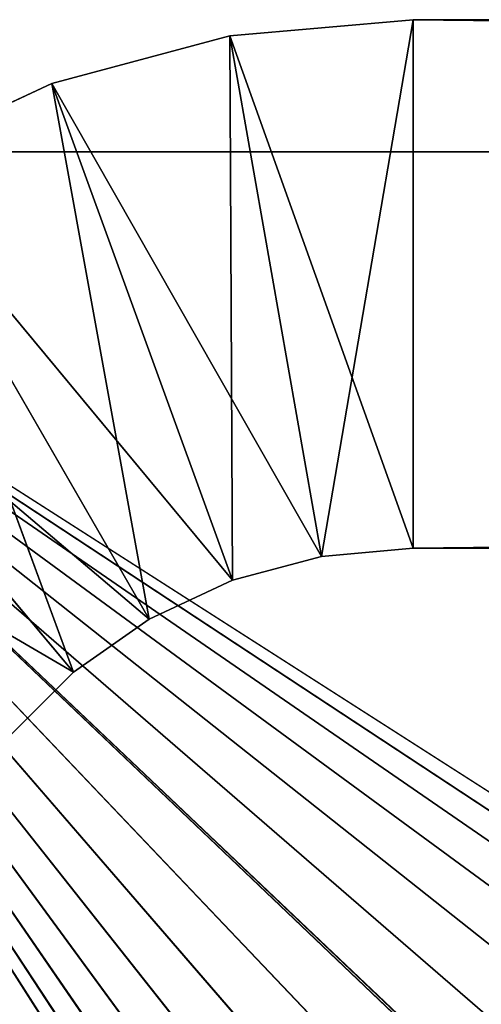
# Model space of a CAD drawing. Extents: x 0.05 to 8.85, y 0.05 to 8.85.
# Tile 415 of 656: x 0.18 to 0.26, y 8.66 to 8.85. Entities that reach past the tile are written whole.
import ezdxf

# ---------------------------------------------------------------- set-up
doc = ezdxf.new("R2010")
doc.units = 0
doc.header["$LTSCALE"] = 2.54
doc.layers.get('0').update_dxf_attribs({"color": 13, "linetype": 'CONTINUOUS'})

# ---------------------------------------------------------------- blocks, each defined once
blk = doc.blocks.new('SZCZOTKA_DO_WC_BEZ_POKRYWK')
at = {"color": 0}
for p, q in [((0.2165, 8.84612, 5.65), (0.25123, 8.84916, 5.65)), ((0.25123, 8.84916, 16.55), (0.2165, 8.84612, 16.55)), ((0.25123, 8.84916, 16.55), (0.2165, 8.84612, 16.55)), ((0.25123, 8.84916, 16.55), (0.2165, 8.84612, 5.65)), ((0.25123, 8.84916, 16.55), (0.2165, 8.84612, 5.65)), ((0.2165, 8.84612, 5.65), (0.25123, 8.84916, 5.65)), ((0.25123, 8.84916, 16.55), (0.23387, 8.74764, 16.55)), ((0.25123, 8.84916, 16.55), (0.23387, 8.74764, 16.55)), ((0.25123, 8.84916, 16.55), (0.25123, 8.74916, 16.55)), ((0.25123, 8.74916, 16.55), (8.65123, 8.84916, 16.55)), ((8.65123, 8.84916, 16.55), (0.25123, 8.84916, 16.55)), ((0.25123, 8.74916, 16.55), (8.65123, 8.84916, 16.55)), ((0.25123, 8.74916, 5.65), (0.25123, 8.84916, 5.65)), ((0.25123, 8.84916, 5.65), (8.65123, 8.74916, 5.65)), ((0.25123, 8.84916, 5.65), (8.65123, 8.74916, 5.65)), ((0.25123, 8.84916, 5.65), (8.65123, 8.84916, 5.65)), ((0.25123, 8.84916, 5.65), (0.25123, 8.84916, 16.55)), ((0.25123, 8.84916, 16.55), (8.65123, 8.84916, 5.65)), ((0.25123, 8.84916, 5.65), (8.65123, 8.84916, 5.65)), ((0.25123, 8.84916, 16.55), (8.65123, 8.84916, 5.65)), ((8.65123, 8.84916, 16.55), (0.25123, 8.84916, 16.55)), ((0.25123, 8.74916, 5.65), (0.25123, 8.84916, 5.65)), ((0.25123, 8.84916, 16.55), (0.25123, 8.74916, 16.55)), ((0.25123, 8.84916, 5.65), (0.25123, 8.84916, 16.55)), ((0.18283, 8.83709, 5.65), (0.2165, 8.84612, 5.65)), ((0.2165, 8.84612, 16.55), (0.18283, 8.83709, 16.55)), ((0.2165, 8.84612, 16.55), (0.18283, 8.83709, 16.55)), ((0.2165, 8.84612, 16.55), (0.18283, 8.83709, 5.65)), ((0.2165, 8.84612, 16.55), (0.18283, 8.83709, 5.65)), ((0.18283, 8.83709, 5.65), (0.2165, 8.84612, 5.65)), ((0.2165, 8.84612, 5.65), (0.23387, 8.74764, 5.65)), ((0.2165, 8.84612, 5.65), (0.23387, 8.74764, 5.65)), ((0.2165, 8.84612, 5.65), (0.25123, 8.74916, 5.65)), ((0.2165, 8.84612, 5.65), (0.25123, 8.74916, 5.65)), ((0.2165, 8.84612, 16.55), (0.23387, 8.74764, 16.55)), ((0.2165, 8.84612, 16.55), (0.23387, 8.74764, 16.55)), ((0.2165, 8.84612, 16.55), (0.21703, 8.74313, 16.55)), ((0.2165, 8.84612, 16.55), (0.21703, 8.74313, 16.55)), ((0.2165, 8.84612, 16.55), (0.2165, 8.84612, 5.65)), ((0.2165, 8.84612, 16.55), (0.2165, 8.84612, 5.65)), ((0.15123, 8.82236, 5.65), (0.18283, 8.83709, 5.65)), ((0.18283, 8.83709, 16.55), (0.15123, 8.82236, 16.55)), ((0.18283, 8.83709, 16.55), (0.15123, 8.82236, 16.55)), ((0.18283, 8.83709, 16.55), (0.15123, 8.82236, 5.65)), ((0.18283, 8.83709, 16.55), (0.15123, 8.82236, 5.65)), ((0.15123, 8.82236, 5.65), (0.18283, 8.83709, 5.65)), ((0.18283, 8.83709, 5.65), (0.21703, 8.74313, 5.65)), ((0.18283, 8.83709, 5.65), (0.21703, 8.74313, 5.65)), ((0.18283, 8.83709, 5.65), (0.23387, 8.74764, 5.65)), ((0.18283, 8.83709, 5.65), (0.23387, 8.74764, 5.65)), ((0.18283, 8.83709, 16.55), (0.21703, 8.74313, 16.55)), ((0.18283, 8.83709, 16.55), (0.21703, 8.74313, 16.55)), ((0.18283, 8.83709, 16.55), (0.20123, 8.73576, 16.55)), ((0.18283, 8.83709, 16.55), (0.20123, 8.73576, 16.55)), ((0.18283, 8.83709, 16.55), (0.18283, 8.83709, 5.65)), ((0.18283, 8.83709, 16.55), (0.18283, 8.83709, 5.65)), ((8.82623, 8.82416, 5.55), (0.07623, 8.82416, 5.55)), ((0.07623, 8.82416, 5.55), (8.82623, 8.82416, 5.65)), ((0.07623, 8.82416, 5.55), (8.82623, 8.82416, 5.65)), ((0.07623, 8.82416, 5.65), (8.82623, 8.82416, 5.65)), ((0.07623, 8.82416, 5.55), (0.85655, 7.63838, 5.55)), ((1.32094, 8.02805, 5.55), (0.07623, 8.82416, 5.55)), ((8.82623, 8.82416, 5.55), (0.07623, 8.82416, 5.55)), ((1.26201, 8.04384, 5.55), (0.07623, 8.82416, 5.55)), ((1.32094, 8.02805, 5.55), (0.07623, 8.82416, 5.55)), ((1.26201, 8.04384, 5.55), (0.07623, 8.82416, 5.55)), ((1.20123, 8.04916, 5.55), (0.07623, 8.82416, 5.55)), ((1.20123, 8.04916, 5.55), (0.07623, 8.82416, 5.55)), ((1.14045, 8.04384, 5.55), (0.07623, 8.82416, 5.55)), ((1.08152, 8.02805, 5.55), (0.07623, 8.82416, 5.55)), ((1.14045, 8.04384, 5.55), (0.07623, 8.82416, 5.55)), ((1.08152, 8.02805, 5.55), (0.07623, 8.82416, 5.55)), ((1.02623, 8.00227, 5.55), (0.07623, 8.82416, 5.55)), ((1.02623, 8.00227, 5.55), (0.07623, 8.82416, 5.55)), ((0.97813, 7.96884, 5.55), (0.07623, 8.82416, 5.55)), ((0.93311, 7.92413, 5.55), (0.07623, 8.82416, 5.55)), ((0.97813, 7.96884, 5.55), (0.07623, 8.82416, 5.55)), ((0.93311, 7.92413, 5.55), (0.07623, 8.82416, 5.55)), ((0.89812, 7.87416, 5.55), (0.07623, 8.82416, 5.55)), ((0.89812, 7.87416, 5.55), (0.07623, 8.82416, 5.55)), ((0.87234, 7.81886, 5.55), (0.07623, 8.82416, 5.55)), ((0.85655, 7.75993, 5.55), (0.07623, 8.82416, 5.55)), ((0.87234, 7.81886, 5.55), (0.07623, 8.82416, 5.55)), ((0.85655, 7.75993, 5.55), (0.07623, 8.82416, 5.55)), ((0.85123, 7.69916, 5.55), (0.07623, 8.82416, 5.55)), ((0.85123, 7.69916, 5.55), (0.07623, 8.82416, 5.55)), ((0.07623, 8.82416, 5.55), (0.85655, 7.63838, 5.55)), ((0.87234, 7.57945, 5.65), (0.07623, 8.82416, 5.65)), ((0.87234, 7.57945, 5.65), (0.07623, 8.82416, 5.65)), ((0.85655, 7.63838, 5.65), (0.07623, 8.82416, 5.65)), ((0.85123, 7.69916, 5.65), (0.07623, 8.82416, 5.65)), ((0.85655, 7.63838, 5.65), (0.07623, 8.82416, 5.65)), ((0.85123, 7.69916, 5.65), (0.07623, 8.82416, 5.65)), ((0.85655, 7.75993, 5.65), (0.07623, 8.82416, 5.65)), ((0.85655, 7.75993, 5.65), (0.07623, 8.82416, 5.65)), ((0.87234, 7.81886, 5.65), (0.07623, 8.82416, 5.65)), ((0.89812, 7.87416, 5.65), (0.07623, 8.82416, 5.65)), ((0.87234, 7.81886, 5.65), (0.07623, 8.82416, 5.65)), ((0.89812, 7.87416, 5.65), (0.07623, 8.82416, 5.65)), ((0.93311, 7.92413, 5.65), (0.07623, 8.82416, 5.65)), ((0.93311, 7.92413, 5.65), (0.07623, 8.82416, 5.65)), ((0.97625, 7.96727, 5.65), (0.07623, 8.82416, 5.65)), ((1.02623, 8.00227, 5.65), (0.07623, 8.82416, 5.65)), ((0.97625, 7.96727, 5.65), (0.07623, 8.82416, 5.65)), ((1.02623, 8.00227, 5.65), (0.07623, 8.82416, 5.65)), ((1.08152, 8.02805, 5.65), (0.07623, 8.82416, 5.65)), ((1.08152, 8.02805, 5.65), (0.07623, 8.82416, 5.65)), ((1.14045, 8.04384, 5.65), (0.07623, 8.82416, 5.65)), ((1.20123, 8.04916, 5.65), (0.07623, 8.82416, 5.65)), ((1.14045, 8.04384, 5.65), (0.07623, 8.82416, 5.65)), ((1.20123, 8.04916, 5.65), (0.07623, 8.82416, 5.65)), ((1.26201, 8.04384, 5.65), (0.07623, 8.82416, 5.65)), ((1.26201, 8.04384, 5.65), (0.07623, 8.82416, 5.65)), ((0.07623, 8.82416, 5.65), (8.82623, 8.82416, 5.65)), ((0.15123, 8.82236, 5.65), (0.20123, 8.73576, 5.65)), ((0.15123, 8.82236, 5.65), (0.20123, 8.73576, 5.65)), ((0.15123, 8.82236, 5.65), (0.21703, 8.74313, 5.65)), ((0.15123, 8.82236, 5.65), (0.21703, 8.74313, 5.65)), ((0.15123, 8.82236, 16.55), (0.20123, 8.73576, 16.55)), ((0.15123, 8.82236, 16.55), (0.20123, 8.73576, 16.55)), ((0.15123, 8.82236, 16.55), (0.18695, 8.72576, 16.55)), ((0.15123, 8.82236, 16.55), (0.18695, 8.72576, 16.55)), ((0.12267, 8.80237, 5.65), (0.18695, 8.72576, 5.65)), ((0.12267, 8.80237, 5.65), (0.18695, 8.72576, 5.65)), ((0.12267, 8.80237, 5.65), (0.20123, 8.73576, 5.65)), ((0.12267, 8.80237, 5.65), (0.20123, 8.73576, 5.65)), ((0.12267, 8.80237, 16.55), (0.18695, 8.72576, 16.55)), ((0.12267, 8.80237, 16.55), (0.18695, 8.72576, 16.55)), ((0.09802, 8.77771, 5.65), (0.18695, 8.72576, 5.65)), ((0.09802, 8.77771, 5.65), (0.18695, 8.72576, 5.65)), ((0.25123, 8.74916, 5.65), (0.23387, 8.74764, 5.65)), ((0.23387, 8.74764, 16.55), (0.25123, 8.74916, 16.55)), ((0.25123, 8.74916, 16.55), (0.23387, 8.74764, 5.65)), ((0.25123, 8.74916, 5.65), (0.23387, 8.74764, 5.65)), ((0.25123, 8.74916, 16.55), (0.23387, 8.74764, 5.65)), ((0.23387, 8.74764, 16.55), (0.25123, 8.74916, 16.55)), ((0.25123, 8.74916, 16.55), (8.65123, 8.74916, 16.55)), ((8.65123, 8.74916, 5.65), (0.25123, 8.74916, 5.65)), ((0.25123, 8.74916, 16.55), (8.65123, 8.74916, 16.55)), ((0.25123, 8.74916, 16.55), (8.65123, 8.74916, 5.65)), ((0.25123, 8.74916, 16.55), (8.65123, 8.74916, 5.65)), ((0.25123, 8.74916, 16.55), (0.25123, 8.74916, 5.65)), ((8.65123, 8.74916, 5.65), (0.25123, 8.74916, 5.65)), ((0.25123, 8.74916, 16.55), (0.25123, 8.74916, 5.65)), ((0.23387, 8.74764, 5.65), (0.21703, 8.74313, 5.65)), ((0.21703, 8.74313, 16.55), (0.23387, 8.74764, 16.55)), ((0.23387, 8.74764, 16.55), (0.21703, 8.74313, 5.65)), ((0.23387, 8.74764, 5.65), (0.21703, 8.74313, 5.65)), ((0.23387, 8.74764, 16.55), (0.21703, 8.74313, 5.65)), ((0.21703, 8.74313, 16.55), (0.23387, 8.74764, 16.55)), ((0.23387, 8.74764, 16.55), (0.23387, 8.74764, 5.65)), ((0.23387, 8.74764, 16.55), (0.23387, 8.74764, 5.65)), ((0.21703, 8.74313, 5.65), (0.20123, 8.73576, 5.65)), ((0.20123, 8.73576, 16.55), (0.21703, 8.74313, 16.55)), ((0.21703, 8.74313, 16.55), (0.20123, 8.73576, 5.65)), ((0.21703, 8.74313, 5.65), (0.20123, 8.73576, 5.65)), ((0.21703, 8.74313, 16.55), (0.20123, 8.73576, 5.65)), ((0.20123, 8.73576, 16.55), (0.21703, 8.74313, 16.55)), ((0.21703, 8.74313, 16.55), (0.21703, 8.74313, 5.65)), ((0.21703, 8.74313, 16.55), (0.21703, 8.74313, 5.65)), ((0.20123, 8.73576, 5.65), (0.18695, 8.72576, 5.65)), ((0.18695, 8.72576, 16.55), (0.20123, 8.73576, 16.55)), ((0.20123, 8.73576, 16.55), (0.18695, 8.72576, 5.65)), ((0.20123, 8.73576, 5.65), (0.18695, 8.72576, 5.65)), ((0.20123, 8.73576, 16.55), (0.18695, 8.72576, 5.65)), ((0.18695, 8.72576, 16.55), (0.20123, 8.73576, 16.55)), ((0.20123, 8.73576, 16.55), (0.20123, 8.73576, 5.65)), ((0.20123, 8.73576, 16.55), (0.20123, 8.73576, 5.65)), ((0.18695, 8.72576, 5.65), (0.17463, 8.71343, 5.65)), ((0.17463, 8.71343, 16.55), (0.18695, 8.72576, 16.55)), ((0.18695, 8.72576, 16.55), (0.17463, 8.71343, 5.65)), ((0.18695, 8.72576, 5.65), (0.17463, 8.71343, 5.65)), ((0.18695, 8.72576, 16.55), (0.17463, 8.71343, 5.65)), ((0.17463, 8.71343, 16.55), (0.18695, 8.72576, 16.55)), ((0.18695, 8.72576, 16.55), (0.18695, 8.72576, 5.65)), ((0.18695, 8.72576, 16.55), (0.18695, 8.72576, 5.65))]:
    blk.add_line(p, q, dxfattribs=at)
mesh = blk.add_polyface(dxfattribs=at)
corners = [(0.25123, 8.74916, 5.65), (0.2165, 8.84612, 5.65), (0.25123, 8.84916, 5.65)]
mesh.append_faces([[corners[k] for k in face] for face in [(0, 1, 2)]], dxfattribs={"color": 0})
mesh = blk.add_polyface(dxfattribs=at)
corners = [(0.25123, 8.84916, 16.55), (0.2165, 8.84612, 16.55), (0.23387, 8.74764, 16.55)]
mesh.append_faces([[corners[k] for k in face] for face in [(0, 1, 2)]], dxfattribs={"color": 0})
mesh = blk.add_polyface(dxfattribs=at)
corners = [(0.25123, 8.84916, 16.55), (0.2165, 8.84612, 5.65), (0.2165, 8.84612, 16.55)]
mesh.append_faces([[corners[k] for k in face] for face in [(0, 1, 2)]], dxfattribs={"color": 0})
mesh = blk.add_polyface(dxfattribs=at)
corners = [(0.25123, 8.84916, 16.55), (0.25123, 8.84916, 5.65), (0.2165, 8.84612, 5.65)]
mesh.append_faces([[corners[k] for k in face] for face in [(0, 1, 2)]], dxfattribs={"color": 0})
mesh = blk.add_polyface(dxfattribs=at)
corners = [(0.25123, 8.84916, 16.55), (0.23387, 8.74764, 16.55), (0.25123, 8.74916, 16.55)]
mesh.append_faces([[corners[k] for k in face] for face in [(0, 1, 2)]], dxfattribs={"color": 0})
mesh = blk.add_polyface(dxfattribs=at)
corners = [(8.65123, 8.84916, 16.55), (0.25123, 8.84916, 16.55), (0.25123, 8.74916, 16.55)]
mesh.append_faces([[corners[k] for k in face] for face in [(0, 1, 2)]], dxfattribs={"color": 0})
mesh = blk.add_polyface(dxfattribs=at)
corners = [(8.65123, 8.84916, 16.55), (0.25123, 8.74916, 16.55), (8.65123, 8.74916, 16.55)]
mesh.append_faces([[corners[k] for k in face] for face in [(0, 1, 2)]], dxfattribs={"color": 0})
mesh = blk.add_polyface(dxfattribs=at)
corners = [(8.65123, 8.74916, 5.65), (0.25123, 8.74916, 5.65), (0.25123, 8.84916, 5.65)]
mesh.append_faces([[corners[k] for k in face] for face in [(0, 1, 2)]], dxfattribs={"color": 0})
mesh = blk.add_polyface(dxfattribs=at)
corners = [(8.65123, 8.74916, 5.65), (0.25123, 8.84916, 5.65), (8.65123, 8.84916, 5.65)]
mesh.append_faces([[corners[k] for k in face] for face in [(0, 1, 2)]], dxfattribs={"color": 0})
mesh = blk.add_polyface(dxfattribs=at)
corners = [(0.25123, 8.84916, 16.55), (8.65123, 8.84916, 5.65), (0.25123, 8.84916, 5.65)]
mesh.append_faces([[corners[k] for k in face] for face in [(0, 1, 2)]], dxfattribs={"color": 0})
mesh = blk.add_polyface(dxfattribs=at)
corners = [(8.65123, 8.84916, 16.55), (8.65123, 8.84916, 5.65), (0.25123, 8.84916, 16.55)]
mesh.append_faces([[corners[k] for k in face] for face in [(0, 1, 2)]], dxfattribs={"color": 0})
mesh = blk.add_polyface(dxfattribs=at)
corners = [(0.23387, 8.74764, 5.65), (0.18283, 8.83709, 5.65), (0.2165, 8.84612, 5.65)]
mesh.append_faces([[corners[k] for k in face] for face in [(0, 1, 2)]], dxfattribs={"color": 0})
mesh = blk.add_polyface(dxfattribs=at)
corners = [(0.21703, 8.74313, 16.55), (0.2165, 8.84612, 16.55), (0.18283, 8.83709, 16.55)]
mesh.append_faces([[corners[k] for k in face] for face in [(0, 1, 2)]], dxfattribs={"color": 0})
mesh = blk.add_polyface(dxfattribs=at)
corners = [(0.2165, 8.84612, 16.55), (0.18283, 8.83709, 5.65), (0.18283, 8.83709, 16.55)]
mesh.append_faces([[corners[k] for k in face] for face in [(0, 1, 2)]], dxfattribs={"color": 0})
mesh = blk.add_polyface(dxfattribs=at)
corners = [(0.2165, 8.84612, 16.55), (0.2165, 8.84612, 5.65), (0.18283, 8.83709, 5.65)]
mesh.append_faces([[corners[k] for k in face] for face in [(0, 1, 2)]], dxfattribs={"color": 0})
mesh = blk.add_polyface(dxfattribs=at)
corners = [(0.25123, 8.74916, 5.65), (0.23387, 8.74764, 5.65), (0.2165, 8.84612, 5.65)]
mesh.append_faces([[corners[k] for k in face] for face in [(0, 1, 2)]], dxfattribs={"color": 0})
mesh = blk.add_polyface(dxfattribs=at)
corners = [(0.23387, 8.74764, 16.55), (0.2165, 8.84612, 16.55), (0.21703, 8.74313, 16.55)]
mesh.append_faces([[corners[k] for k in face] for face in [(0, 1, 2)]], dxfattribs={"color": 0})
mesh = blk.add_polyface(dxfattribs=at)
corners = [(0.21703, 8.74313, 5.65), (0.15123, 8.82236, 5.65), (0.18283, 8.83709, 5.65)]
mesh.append_faces([[corners[k] for k in face] for face in [(0, 1, 2)]], dxfattribs={"color": 0})
mesh = blk.add_polyface(dxfattribs=at)
corners = [(0.20123, 8.73576, 16.55), (0.18283, 8.83709, 16.55), (0.15123, 8.82236, 16.55)]
mesh.append_faces([[corners[k] for k in face] for face in [(0, 1, 2)]], dxfattribs={"color": 0})
mesh = blk.add_polyface(dxfattribs=at)
corners = [(0.18283, 8.83709, 16.55), (0.15123, 8.82236, 5.65), (0.15123, 8.82236, 16.55)]
mesh.append_faces([[corners[k] for k in face] for face in [(0, 1, 2)]], dxfattribs={"color": 0})
mesh = blk.add_polyface(dxfattribs=at)
corners = [(0.18283, 8.83709, 16.55), (0.18283, 8.83709, 5.65), (0.15123, 8.82236, 5.65)]
mesh.append_faces([[corners[k] for k in face] for face in [(0, 1, 2)]], dxfattribs={"color": 0})
mesh = blk.add_polyface(dxfattribs=at)
corners = [(0.23387, 8.74764, 5.65), (0.21703, 8.74313, 5.65), (0.18283, 8.83709, 5.65)]
mesh.append_faces([[corners[k] for k in face] for face in [(0, 1, 2)]], dxfattribs={"color": 0})
mesh = blk.add_polyface(dxfattribs=at)
corners = [(0.21703, 8.74313, 16.55), (0.18283, 8.83709, 16.55), (0.20123, 8.73576, 16.55)]
mesh.append_faces([[corners[k] for k in face] for face in [(0, 1, 2)]], dxfattribs={"color": 0})
mesh = blk.add_polyface(dxfattribs=at)
corners = [(8.82623, 8.82416, 5.65), (8.82623, 8.82416, 5.55), (0.07623, 8.82416, 5.55)]
mesh.append_faces([[corners[k] for k in face] for face in [(0, 1, 2)]], dxfattribs={"color": 0})
mesh = blk.add_polyface(dxfattribs=at)
corners = [(8.82623, 8.82416, 5.65), (0.07623, 8.82416, 5.55), (0.07623, 8.82416, 5.65)]
mesh.append_faces([[corners[k] for k in face] for face in [(0, 1, 2)]], dxfattribs={"color": 0})
mesh = blk.add_polyface(dxfattribs=at)
corners = [(0.85655, 7.63838, 5.55), (0.07623, 0.07416, 5.55), (0.07623, 8.82416, 5.55)]
mesh.append_faces([[corners[k] for k in face] for face in [(0, 1, 2)]], dxfattribs={"color": 0})
mesh = blk.add_polyface(dxfattribs=at)
corners = [(8.82623, 8.82416, 5.55), (1.32094, 8.02805, 5.55), (0.07623, 8.82416, 5.55)]
mesh.append_faces([[corners[k] for k in face] for face in [(0, 1, 2)]], dxfattribs={"color": 0})
mesh = blk.add_polyface(dxfattribs=at)
corners = [(1.32094, 8.02805, 5.55), (1.26201, 8.04384, 5.55), (0.07623, 8.82416, 5.55)]
mesh.append_faces([[corners[k] for k in face] for face in [(0, 1, 2)]], dxfattribs={"color": 0})
mesh = blk.add_polyface(dxfattribs=at)
corners = [(1.26201, 8.04384, 5.55), (1.20123, 8.04916, 5.55), (0.07623, 8.82416, 5.55)]
mesh.append_faces([[corners[k] for k in face] for face in [(0, 1, 2)]], dxfattribs={"color": 0})
mesh = blk.add_polyface(dxfattribs=at)
corners = [(1.20123, 8.04916, 5.55), (1.14045, 8.04384, 5.55), (0.07623, 8.82416, 5.55)]
mesh.append_faces([[corners[k] for k in face] for face in [(0, 1, 2)]], dxfattribs={"color": 0})
mesh = blk.add_polyface(dxfattribs=at)
corners = [(1.14045, 8.04384, 5.55), (1.08152, 8.02805, 5.55), (0.07623, 8.82416, 5.55)]
mesh.append_faces([[corners[k] for k in face] for face in [(0, 1, 2)]], dxfattribs={"color": 0})
mesh = blk.add_polyface(dxfattribs=at)
corners = [(1.08152, 8.02805, 5.55), (1.02623, 8.00227, 5.55), (0.07623, 8.82416, 5.55)]
mesh.append_faces([[corners[k] for k in face] for face in [(0, 1, 2)]], dxfattribs={"color": 0})
mesh = blk.add_polyface(dxfattribs=at)
corners = [(1.02623, 8.00227, 5.55), (0.97813, 7.96884, 5.55), (0.07623, 8.82416, 5.55)]
mesh.append_faces([[corners[k] for k in face] for face in [(0, 1, 2)]], dxfattribs={"color": 0})
mesh = blk.add_polyface(dxfattribs=at)
corners = [(0.97813, 7.96884, 5.55), (0.93311, 7.92413, 5.55), (0.07623, 8.82416, 5.55)]
mesh.append_faces([[corners[k] for k in face] for face in [(0, 1, 2)]], dxfattribs={"color": 0})
mesh = blk.add_polyface(dxfattribs=at)
corners = [(0.93311, 7.92413, 5.55), (0.89812, 7.87416, 5.55), (0.07623, 8.82416, 5.55)]
mesh.append_faces([[corners[k] for k in face] for face in [(0, 1, 2)]], dxfattribs={"color": 0})
mesh = blk.add_polyface(dxfattribs=at)
corners = [(0.89812, 7.87416, 5.55), (0.87234, 7.81886, 5.55), (0.07623, 8.82416, 5.55)]
mesh.append_faces([[corners[k] for k in face] for face in [(0, 1, 2)]], dxfattribs={"color": 0})
mesh = blk.add_polyface(dxfattribs=at)
corners = [(0.87234, 7.81886, 5.55), (0.85655, 7.75993, 5.55), (0.07623, 8.82416, 5.55)]
mesh.append_faces([[corners[k] for k in face] for face in [(0, 1, 2)]], dxfattribs={"color": 0})
mesh = blk.add_polyface(dxfattribs=at)
corners = [(0.85655, 7.75993, 5.55), (0.85123, 7.69916, 5.55), (0.07623, 8.82416, 5.55)]
mesh.append_faces([[corners[k] for k in face] for face in [(0, 1, 2)]], dxfattribs={"color": 0})
mesh = blk.add_polyface(dxfattribs=at)
corners = [(0.85655, 7.63838, 5.55), (0.07623, 8.82416, 5.55), (0.85123, 7.69916, 5.55)]
mesh.append_faces([[corners[k] for k in face] for face in [(0, 1, 2)]], dxfattribs={"color": 0})
mesh = blk.add_polyface(dxfattribs=at)
corners = [(0.87234, 7.57945, 5.65), (0.07623, 8.82416, 5.65), (0.07623, 0.07416, 5.65)]
mesh.append_faces([[corners[k] for k in face] for face in [(0, 1, 2)]], dxfattribs={"color": 0})
mesh = blk.add_polyface(dxfattribs=at)
corners = [(0.87234, 7.57945, 5.65), (0.85655, 7.63838, 5.65), (0.07623, 8.82416, 5.65)]
mesh.append_faces([[corners[k] for k in face] for face in [(0, 1, 2)]], dxfattribs={"color": 0})
mesh = blk.add_polyface(dxfattribs=at)
corners = [(0.85655, 7.63838, 5.65), (0.85123, 7.69916, 5.65), (0.07623, 8.82416, 5.65)]
mesh.append_faces([[corners[k] for k in face] for face in [(0, 1, 2)]], dxfattribs={"color": 0})
mesh = blk.add_polyface(dxfattribs=at)
corners = [(0.85655, 7.75993, 5.65), (0.07623, 8.82416, 5.65), (0.85123, 7.69916, 5.65)]
mesh.append_faces([[corners[k] for k in face] for face in [(0, 1, 2)]], dxfattribs={"color": 0})
mesh = blk.add_polyface(dxfattribs=at)
corners = [(0.87234, 7.81886, 5.65), (0.07623, 8.82416, 5.65), (0.85655, 7.75993, 5.65)]
mesh.append_faces([[corners[k] for k in face] for face in [(0, 1, 2)]], dxfattribs={"color": 0})
mesh = blk.add_polyface(dxfattribs=at)
corners = [(0.89812, 7.87416, 5.65), (0.07623, 8.82416, 5.65), (0.87234, 7.81886, 5.65)]
mesh.append_faces([[corners[k] for k in face] for face in [(0, 1, 2)]], dxfattribs={"color": 0})
mesh = blk.add_polyface(dxfattribs=at)
corners = [(0.93311, 7.92413, 5.65), (0.07623, 8.82416, 5.65), (0.89812, 7.87416, 5.65)]
mesh.append_faces([[corners[k] for k in face] for face in [(0, 1, 2)]], dxfattribs={"color": 0})
mesh = blk.add_polyface(dxfattribs=at)
corners = [(0.97625, 7.96727, 5.65), (0.07623, 8.82416, 5.65), (0.93311, 7.92413, 5.65)]
mesh.append_faces([[corners[k] for k in face] for face in [(0, 1, 2)]], dxfattribs={"color": 0})
mesh = blk.add_polyface(dxfattribs=at)
corners = [(1.02623, 8.00227, 5.65), (0.07623, 8.82416, 5.65), (0.97625, 7.96727, 5.65)]
mesh.append_faces([[corners[k] for k in face] for face in [(0, 1, 2)]], dxfattribs={"color": 0})
mesh = blk.add_polyface(dxfattribs=at)
corners = [(1.08152, 8.02805, 5.65), (0.07623, 8.82416, 5.65), (1.02623, 8.00227, 5.65)]
mesh.append_faces([[corners[k] for k in face] for face in [(0, 1, 2)]], dxfattribs={"color": 0})
mesh = blk.add_polyface(dxfattribs=at)
corners = [(1.14045, 8.04384, 5.65), (0.07623, 8.82416, 5.65), (1.08152, 8.02805, 5.65)]
mesh.append_faces([[corners[k] for k in face] for face in [(0, 1, 2)]], dxfattribs={"color": 0})
mesh = blk.add_polyface(dxfattribs=at)
corners = [(1.20123, 8.04916, 5.65), (0.07623, 8.82416, 5.65), (1.14045, 8.04384, 5.65)]
mesh.append_faces([[corners[k] for k in face] for face in [(0, 1, 2)]], dxfattribs={"color": 0})
mesh = blk.add_polyface(dxfattribs=at)
corners = [(1.26201, 8.04384, 5.65), (0.07623, 8.82416, 5.65), (1.20123, 8.04916, 5.65)]
mesh.append_faces([[corners[k] for k in face] for face in [(0, 1, 2)]], dxfattribs={"color": 0})
mesh = blk.add_polyface(dxfattribs=at)
corners = [(8.82623, 8.82416, 5.65), (0.07623, 8.82416, 5.65), (1.26201, 8.04384, 5.65)]
mesh.append_faces([[corners[k] for k in face] for face in [(0, 1, 2)]], dxfattribs={"color": 0})
mesh = blk.add_polyface(dxfattribs=at)
corners = [(0.20123, 8.73576, 5.65), (0.12267, 8.80237, 5.65), (0.15123, 8.82236, 5.65)]
mesh.append_faces([[corners[k] for k in face] for face in [(0, 1, 2)]], dxfattribs={"color": 0})
mesh = blk.add_polyface(dxfattribs=at)
corners = [(0.18695, 8.72576, 16.55), (0.15123, 8.82236, 16.55), (0.12267, 8.80237, 16.55)]
mesh.append_faces([[corners[k] for k in face] for face in [(0, 1, 2)]], dxfattribs={"color": 0})
mesh = blk.add_polyface(dxfattribs=at)
corners = [(0.21703, 8.74313, 5.65), (0.20123, 8.73576, 5.65), (0.15123, 8.82236, 5.65)]
mesh.append_faces([[corners[k] for k in face] for face in [(0, 1, 2)]], dxfattribs={"color": 0})
mesh = blk.add_polyface(dxfattribs=at)
corners = [(0.20123, 8.73576, 16.55), (0.15123, 8.82236, 16.55), (0.18695, 8.72576, 16.55)]
mesh.append_faces([[corners[k] for k in face] for face in [(0, 1, 2)]], dxfattribs={"color": 0})
mesh = blk.add_polyface(dxfattribs=at)
corners = [(0.18695, 8.72576, 5.65), (0.09802, 8.77771, 5.65), (0.12267, 8.80237, 5.65)]
mesh.append_faces([[corners[k] for k in face] for face in [(0, 1, 2)]], dxfattribs={"color": 0})
mesh = blk.add_polyface(dxfattribs=at)
corners = [(0.20123, 8.73576, 5.65), (0.18695, 8.72576, 5.65), (0.12267, 8.80237, 5.65)]
mesh.append_faces([[corners[k] for k in face] for face in [(0, 1, 2)]], dxfattribs={"color": 0})
mesh = blk.add_polyface(dxfattribs=at)
corners = [(0.18695, 8.72576, 16.55), (0.12267, 8.80237, 16.55), (0.17463, 8.71343, 16.55)]
mesh.append_faces([[corners[k] for k in face] for face in [(0, 1, 2)]], dxfattribs={"color": 0})
mesh = blk.add_polyface(dxfattribs=at)
corners = [(0.18695, 8.72576, 5.65), (0.17463, 8.71343, 5.65), (0.09802, 8.77771, 5.65)]
mesh.append_faces([[corners[k] for k in face] for face in [(0, 1, 2)]], dxfattribs={"color": 0})
mesh = blk.add_polyface(dxfattribs=at)
corners = [(0.25123, 8.74916, 16.55), (0.23387, 8.74764, 5.65), (0.25123, 8.74916, 5.65)]
mesh.append_faces([[corners[k] for k in face] for face in [(0, 1, 2)]], dxfattribs={"color": 0})
mesh = blk.add_polyface(dxfattribs=at)
corners = [(0.23387, 8.74764, 16.55), (0.23387, 8.74764, 5.65), (0.25123, 8.74916, 16.55)]
mesh.append_faces([[corners[k] for k in face] for face in [(0, 1, 2)]], dxfattribs={"color": 0})
mesh = blk.add_polyface(dxfattribs=at)
corners = [(0.25123, 8.74916, 16.55), (8.65123, 8.74916, 5.65), (8.65123, 8.74916, 16.55)]
mesh.append_faces([[corners[k] for k in face] for face in [(0, 1, 2)]], dxfattribs={"color": 0})
mesh = blk.add_polyface(dxfattribs=at)
corners = [(0.25123, 8.74916, 16.55), (0.25123, 8.74916, 5.65), (8.65123, 8.74916, 5.65)]
mesh.append_faces([[corners[k] for k in face] for face in [(0, 1, 2)]], dxfattribs={"color": 0})
mesh = blk.add_polyface(dxfattribs=at)
corners = [(0.23387, 8.74764, 16.55), (0.21703, 8.74313, 5.65), (0.23387, 8.74764, 5.65)]
mesh.append_faces([[corners[k] for k in face] for face in [(0, 1, 2)]], dxfattribs={"color": 0})
mesh = blk.add_polyface(dxfattribs=at)
corners = [(0.21703, 8.74313, 16.55), (0.21703, 8.74313, 5.65), (0.23387, 8.74764, 16.55)]
mesh.append_faces([[corners[k] for k in face] for face in [(0, 1, 2)]], dxfattribs={"color": 0})
mesh = blk.add_polyface(dxfattribs=at)
corners = [(0.21703, 8.74313, 16.55), (0.20123, 8.73576, 5.65), (0.21703, 8.74313, 5.65)]
mesh.append_faces([[corners[k] for k in face] for face in [(0, 1, 2)]], dxfattribs={"color": 0})
mesh = blk.add_polyface(dxfattribs=at)
corners = [(0.20123, 8.73576, 16.55), (0.20123, 8.73576, 5.65), (0.21703, 8.74313, 16.55)]
mesh.append_faces([[corners[k] for k in face] for face in [(0, 1, 2)]], dxfattribs={"color": 0})
mesh = blk.add_polyface(dxfattribs=at)
corners = [(0.20123, 8.73576, 16.55), (0.18695, 8.72576, 5.65), (0.20123, 8.73576, 5.65)]
mesh.append_faces([[corners[k] for k in face] for face in [(0, 1, 2)]], dxfattribs={"color": 0})
mesh = blk.add_polyface(dxfattribs=at)
corners = [(0.18695, 8.72576, 16.55), (0.18695, 8.72576, 5.65), (0.20123, 8.73576, 16.55)]
mesh.append_faces([[corners[k] for k in face] for face in [(0, 1, 2)]], dxfattribs={"color": 0})
mesh = blk.add_polyface(dxfattribs=at)
corners = [(0.18695, 8.72576, 16.55), (0.17463, 8.71343, 5.65), (0.18695, 8.72576, 5.65)]
mesh.append_faces([[corners[k] for k in face] for face in [(0, 1, 2)]], dxfattribs={"color": 0})
mesh = blk.add_polyface(dxfattribs=at)
corners = [(0.18695, 8.72576, 16.55), (0.17463, 8.71343, 16.55), (0.17463, 8.71343, 5.65)]
mesh.append_faces([[corners[k] for k in face] for face in [(0, 1, 2)]], dxfattribs={"color": 0})

msp = doc.modelspace()

# ---------------------------------------------------------------- block references
at = {"color": 0}
msp.add_blockref('SZCZOTKA_DO_WC_BEZ_POKRYWK', (0, 0), dxfattribs=at)

doc.saveas('drawing.dxf')
